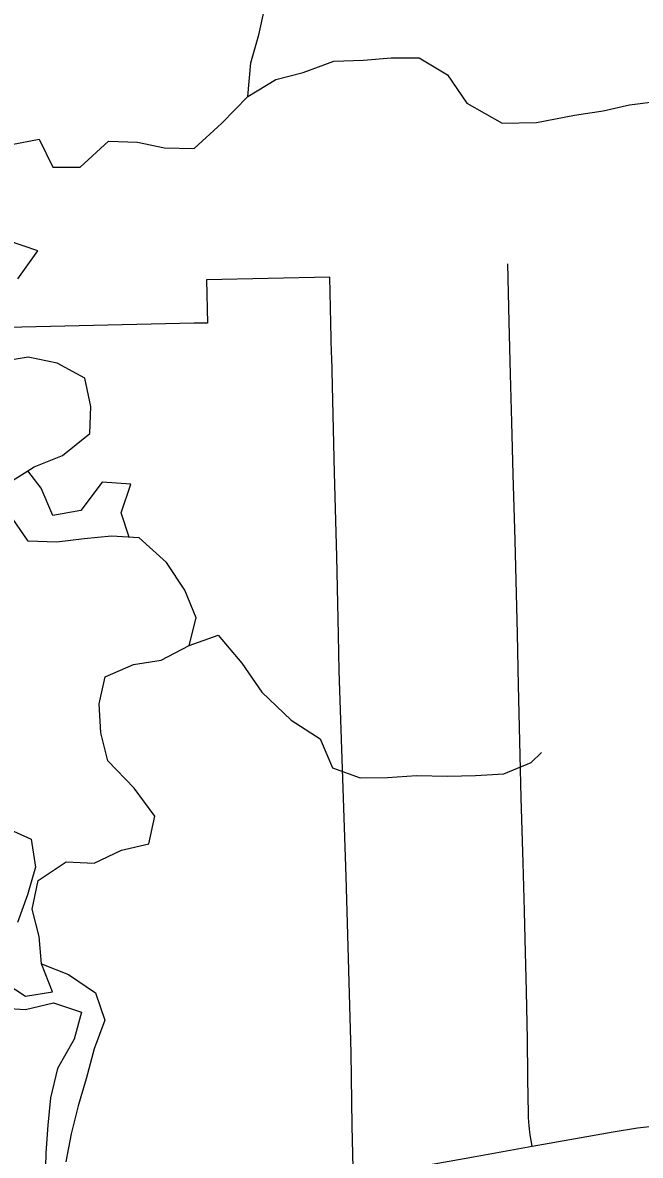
# Model space of a CAD drawing. Extents: x -6.4 to 34, y -4.2 to 22.
# Drawn here: x 4.63 to 5.066, y 18.286 to 19.085 of the extents above; entities that cross this region are included whole.
import ezdxf

# ---------------------------------------------------------------- set-up
doc = ezdxf.new("R2010")
doc.units = 0
for name, color, linetype in [('GM_X_Corporation', 7, 'Continuous'), ('GM_X_County_Road', 7, 'Continuous'), ('GM_X_Major_River', 7, 'Continuous'), ('GM_X_Minor_River', 7, 'Continuous'), ('GM_X_Township_Road', 7, 'Continuous')]:
    doc.layers.add(name, color=color, linetype=linetype)

msp = doc.modelspace()

# ---------------------------------------------------------------- linework, layer by layer
at = {"layer": 'GM_X_Corporation'}
msp.add_lwpolyline([(4.86347, 18.27676), (4.86282, 18.30664), (4.8621, 18.35798), (4.85957, 18.44946), (4.85865, 18.48254), (4.85367, 18.62757), (4.85315, 18.65289), (4.85201, 18.70831), (4.85036, 18.76711), (4.84838, 18.84938), (4.84834, 18.85128), (4.84708, 18.9052), (4.75994, 18.90336), (4.76064, 18.87293), (4.75126, 18.87271), (4.57853, 18.8687)], dxfattribs=at)
at = {"layer": 'GM_X_County_Road'}
for points in [[(4.98994, 18.29219), (5.04701, 18.30235), (5.06424, 18.30507), (5.07476, 18.30635), (5.08348, 18.30703), (5.09408, 18.30739), (5.10012, 18.30734), (5.10779, 18.30729), (5.13938, 18.30627), (5.19067, 18.30463), (5.20102, 18.30429), (5.28839, 18.30141), (5.30848, 18.30076), (5.34424, 18.29958), (5.37184, 18.29868), (5.48175, 18.29489), (5.49947, 18.29424)], [(4.87535, 18.27179), (4.93128, 18.28156), (4.94833, 18.28464), (4.98994, 18.29219)]]:
    msp.add_lwpolyline(points, dxfattribs=at)
at = {"layer": 'GM_X_Major_River'}
for points in [[(4.61643, 18.51775), (4.63631, 18.50868), (4.63938, 18.489), (4.63372, 18.46952), (4.62655, 18.45001)], [(4.6122, 18.41098), (4.63217, 18.39812), (4.65143, 18.40119), (4.64344, 18.42076), (4.66254, 18.41319), (4.68175, 18.40031), (4.68822, 18.38109), (4.68068, 18.36081), (4.67506, 18.33981), (4.66939, 18.32071), (4.6645, 18.30086), (4.66075, 18.28104)], [(4.61303, 18.38974), (4.63237, 18.38863), (4.65197, 18.39323), (4.67181, 18.38681), (4.66652, 18.36772), (4.65483, 18.34697), (4.64995, 18.32636), (4.64808, 18.30696), (4.64659, 18.28757), (4.64625, 18.26744)]]:
    msp.add_lwpolyline(points, dxfattribs=at)
at = {"layer": 'GM_X_Minor_River'}
for points in [[(4.78909, 19.0328), (4.79125, 19.05639), (4.7969, 19.07625), (4.80105, 19.09433)], [(4.62234, 18.99888), (4.64196, 19.00271), (4.65147, 18.98279), (4.67079, 18.98283), (4.69086, 19.0011), (4.71134, 19.0004), (4.73036, 18.99662), (4.75121, 18.99593), (4.77092, 19.01381), (4.78909, 19.0328), (4.80892, 19.04462), (4.82814, 19.04958), (4.84994, 19.05764), (4.87076, 19.05847), (4.89043, 19.06002), (4.91013, 19.06006), (4.93008, 19.04796), (4.94375, 19.02813), (4.96868, 19.01386), (4.99291, 19.01437)], [(4.99291, 19.01437), (5.0198, 19.01947), (5.04006, 19.02262), (5.05843, 19.0268), (5.08079, 19.02973), (5.10427, 19.03114), (5.12737, 19.03179), (5.147, 19.0222), (5.16619, 19.00388), (5.18734, 18.9958), (5.20665, 18.99571), (5.22785, 18.99523), (5.24714, 18.99248), (5.24828, 18.99248)], [(4.62696, 18.90406), (4.64095, 18.92373), (4.61958, 18.93124)], [(4.61786, 18.75847), (4.63843, 18.77144), (4.65834, 18.77945), (4.67772, 18.79505), (4.67846, 18.81405), (4.67425, 18.83408), (4.65471, 18.84467), (4.63417, 18.84879), (4.61303, 18.8453)], [(4.70549, 18.72178), (4.69972, 18.73895), (4.7065, 18.75922), (4.68639, 18.76069), (4.67127, 18.74063), (4.65165, 18.73717), (4.64329, 18.75635), (4.634, 18.76864)], [(4.64344, 18.42076), (4.64191, 18.44008), (4.63696, 18.45934), (4.64109, 18.47955), (4.66089, 18.49288), (4.68061, 18.49178), (4.70012, 18.50093), (4.71935, 18.50551), (4.72349, 18.52497), (4.70906, 18.54478), (4.69047, 18.56412), (4.68552, 18.58376), (4.68434, 18.60423), (4.68849, 18.6233), (4.70838, 18.63208), (4.72802, 18.63516), (4.74788, 18.64545), (4.75279, 18.66492), (4.7448, 18.68449), (4.73189, 18.70396), (4.71259, 18.72139), (4.69287, 18.72248), (4.67358, 18.72055), (4.65431, 18.71824), (4.63422, 18.71895), (4.62016, 18.73916)], [(4.74788, 18.64545), (4.76819, 18.65272), (4.78489, 18.63295), (4.79896, 18.61237), (4.81982, 18.5927), (4.84018, 18.57947), (4.84894, 18.55915), (4.86841, 18.55197), (4.88772, 18.55239), (4.90815, 18.55358), (4.93013, 18.55329), (4.94982, 18.55371), (4.96988, 18.5549), (4.98903, 18.5629), (4.99647, 18.56989)]]:
    msp.add_lwpolyline(points, dxfattribs=at)
at = {"layer": 'GM_X_Township_Road'}
msp.add_lwpolyline([(4.98994, 18.29219), (4.98843, 18.30012), (4.98819, 18.30209), (4.98794, 18.30432), (4.9877, 18.30645), (4.98754, 18.30925), (4.98737, 18.3127), (4.98722, 18.3174), (4.98706, 18.32521), (4.98674, 18.34182), (4.98651, 18.3674), (4.98587, 18.40153), (4.98483, 18.43822), (4.98435, 18.45812), (4.98338, 18.49217), (4.9821, 18.53798), (4.98146, 18.56808), (4.98028, 18.61712), (4.97955, 18.65353), (4.97787, 18.71966), (4.97642, 18.76613), (4.97554, 18.80289), (4.97466, 18.83678), (4.97361, 18.87387), (4.97257, 18.91458)], dxfattribs=at)

doc.saveas('drawing.dxf')
